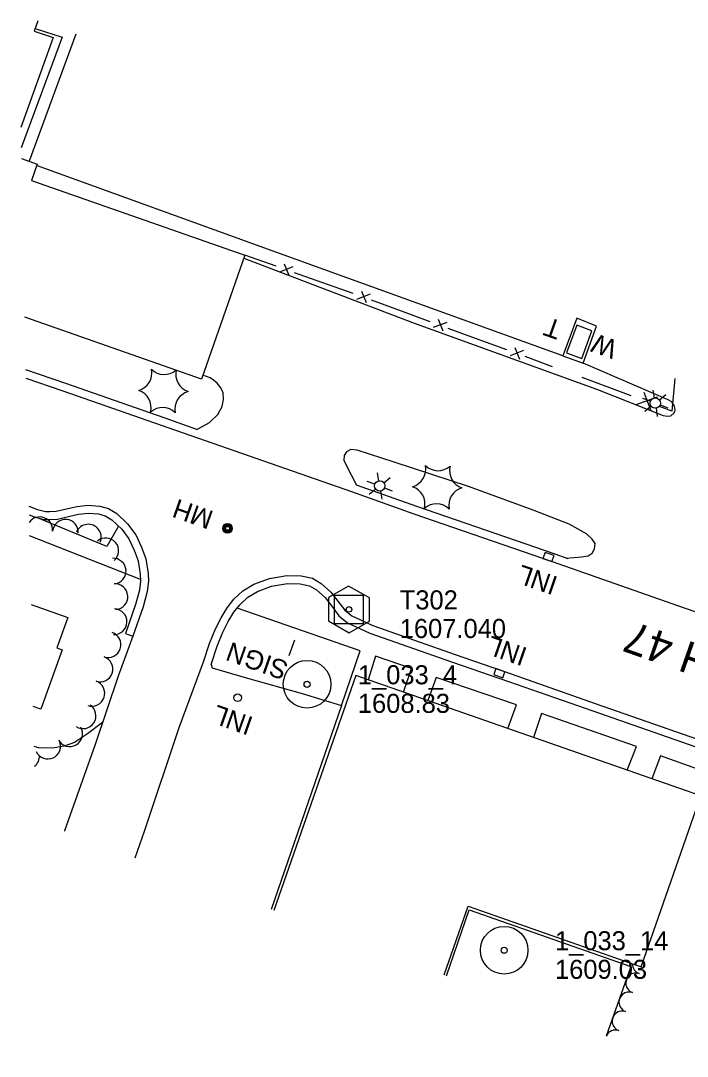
# Model space of a CAD drawing. Extents: x 189384 to 193282, y 256970 to 260388.
# Drawn here: x 189878.9 to 190088.8, y 259261.2 to 259587.2 of the extents above; entities that cross this region are included whole.
import ezdxf

# ---------------------------------------------------------------- set-up
doc = ezdxf.new("R2010")
doc.units = 0
for name, color, linetype in [('E_BLD', 7, 'Continuous'), ('E_BLD_Name', 7, 'Continuous'), ('E_DRN_Grate', 7, 'Continuous'), ('E_DWY', 7, 'Continuous'), ('E_LAND_Vegetation', 7, 'Continuous'), ('E_MAP_Control', 7, 'Continuous'), ('E_MAP_PassPoints', 7, 'Continuous'), ('E_MISCPROP', 7, 'Continuous'), ('E_MISCPROP_HvyLine', 7, 'Continuous'), ('E_MISCPROP_Railing', 7, 'Continuous'), ('E_PATH_Sidewalk', 7, 'Continuous'), ('E_RDWY', 7, 'Continuous'), ('E_RDWY_Name', 7, 'Continuous')]:
    doc.layers.add(name, color=color, linetype=linetype)

# ---------------------------------------------------------------- blocks, each defined once
blk = doc.blocks.new('TP_2')
at = {"layer": 'E_MAP_Control'}
for points in [[(-6.41, 3.76), (-6.41, -3.63), (0.05, -7.35), (6.44, -3.69), (6.44, 3.64), (-0.08, 7.36)], [(-4.5, -4.5), (-4.5, 4.5), (4.5, 4.5), (4.5, -4.5)]]:
    blk.add_lwpolyline(points, close=True, dxfattribs=at)
blk.add_circle((0, 0), 0.871, dxfattribs=at)
blk = doc.blocks.new('PP_8')
at = {"layer": 'E_MAP_PassPoints'}
for radius in [7.5, 0.96]:
    blk.add_circle((0, 0), radius, dxfattribs=at)
blk = doc.blocks.new('PP_9')
at = {"layer": 'E_MAP_PassPoints'}
for radius in [7.5, 0.96]:
    blk.add_circle((0, 0), radius, dxfattribs=at)
blk = doc.blocks.new('WAL')
at = {"layer": 'E_MISCPROP_Railing'}
blk.add_text('W', height=6, rotation=360, dxfattribs=at).set_placement((-2.3, -3.01))
blk = doc.blocks.new('TA')
at = {"layer": 'E_BLD_Name'}
blk.add_text('T', height=6, rotation=0, dxfattribs=at).set_placement((-1.9, 0.03))
blk = doc.blocks.new('LTP')
at = {"layer": 'E_MISCPROP'}
for p, q in [((-0.78, 1.46), (-1.98, 3.76)), ((0.86, 1.37), (2.22, 3.6)), ((-1.61, 0.09), (-4.22, 0.17)), ((1.66, 0), (4.18, -0.06)), ((-0.86, -1.4), (-2.22, -3.59)), ((0.78, -1.44), (2.02, -3.62))]:
    blk.add_line(p, q, dxfattribs=at)
blk.add_circle((0.02, 0.01), 1.64, dxfattribs=at)
blk = doc.blocks.new('SIGN')
at = {"layer": 'E_MISCPROP'}
blk.add_text('SIGN', height=6, rotation=0, dxfattribs=at).set_placement((0, -3))
blk = doc.blocks.new('INLT')
at = {"layer": 'E_MISCPROP_Railing'}
blk.add_lwpolyline([(3, -2), (3, 0), (0, 0), (0, -2), (3, -2)], dxfattribs=at)
blk = doc.blocks.new('INL')
at = {"layer": 'E_MISCPROP_Railing'}
blk.add_text('INL', height=6, rotation=0, dxfattribs=at).set_placement((-5.79, -2.75))
blk = doc.blocks.new('INL_1')
at = {"layer": 'E_MISCPROP_Railing'}
blk.add_text('INL', height=6, rotation=359.9999, dxfattribs=at).set_placement((-5.79, -2.75))
blk = doc.blocks.new('MHO')
at = {"layer": 'E_DRN_Grate'}
for centre, radius in [((0.04, -0.06), 1.5), ((0.04, -0.06), 1.22), ((0.04, -0.07), 0.968), ((0.01, -0.08), 0.605)]:
    blk.add_circle(centre, radius, dxfattribs=at)
blk = doc.blocks.new('INL_5')
at = {"layer": 'E_MISCPROP_Railing'}
blk.add_text('INL', height=6, rotation=360, dxfattribs=at).set_placement((-5.79, -2.75))
blk = doc.blocks.new('PINEL')
at = {"layer": 'E_LAND_Vegetation'}
for centre, start, end in [((-8.23, 7.26), 275.2112, 0.9761), ((2.17, 10.66), 215.2112, 300.9761), ((10.31, 3.35), 155.2112, 240.9761), ((-10.49, -3.45), 335.2112, 60.9761), ((8.05, -7.36), 95.2112, 180.9761), ((-2.35, -10.75), 35.2112, 120.9761)]:
    blk.add_arc(centre, 5.72, start, end, dxfattribs=at)

msp = doc.modelspace()

# ---------------------------------------------------------------- linework, layer by layer
at = {"layer": 'E_BLD'}
msp.add_lwpolyline([(190055.58, 259480.84), (190058.79, 259489.53), (190053.99, 259491.31), (190050.77, 259482.62)], close=True, dxfattribs=at)
at = {"layer": 'E_DWY'}
for points in [[(189896.31, 259582.91), (189881.55, 259542.91)], [(190049.61, 259481.74), (189958.13, 259514.69), (189883.93, 259541.56)], [(189949.16, 259512.39), (190002.33, 259492.15), (190060.58, 259471.11), (190081.22, 259462.92), (190082.55, 259462.72), (190083.58, 259462.85), (190084.72, 259463.76), (190085, 259464.64), (190084.76, 259465.88), (190083.93, 259467.17), (190082.79, 259467.88), (190056.05, 259479.35)], [(189934.42, 259458.51), (189938.31, 259460.74), (189940.99, 259463.18), (189942.4, 259465.74), (189942.72, 259467.93), (189942.62, 259470.09), (189941.9, 259471.65), (189940.79, 259473.14), (189939.67, 259474.04), (189938.57, 259474.76), (189936.29, 259475.64)], [(190050.68, 259418.02), (190055.45, 259418.45), (190057.55, 259418.76), (190058.88, 259419.6), (190059.62, 259420.97), (190059.75, 259422.6), (190058.87, 259423.97), (190057.06, 259425.67), (190051.61, 259428.73), (190040.31, 259433.15), (190019.96, 259440.55), (189996.51, 259448.23), (189984.82, 259451.99), (189982.82, 259452.18), (189981.53, 259451.44), (189980.77, 259450.29), (189980.71, 259448.84), (189981.27, 259447.53), (189984.66, 259440.95)], [(189938.86, 259384.57), (189939.19, 259383.49), (189949.62, 259380.48), (189967.55, 259375.47), (189979.94, 259371.64), (189957.77, 259307.47)], [(189904.64, 259366.26), (189899.94, 259362.74), (189895.88, 259359.99), (189892.55, 259358.84), (189888.96, 259358.25), (189884.66, 259358.32), (189883.13, 259358.73)], [(190012.97, 259286.59), (190020.15, 259307.38), (190071.05, 259289.5), (190063.27, 259267.57)]]:
    msp.add_lwpolyline(points, dxfattribs=at)
at = {"layer": 'E_LAND_Vegetation'}
for centre, radius, start, end in [((189914.5, 259476.32), 5.72, 285.7735, 11.5384), ((189924.1, 259481.56), 5.72, 225.7735, 310.2543), ((189933.45, 259475.87), 5.72, 166.9008, 251.5384), ((189914.25, 259465.38), 5.72, 345.7735, 71.5384), ((189933.19, 259464.93), 5.72, 105.7735, 191.5384), ((189923.59, 259459.69), 5.72, 45.7735, 131.5384), ((189884.91, 259426.94), 4.04, 354.4569, 145.0796), ((189892.98, 259426.18), 4.04, 355.1643, 175.1643), ((189900.2, 259424.63), 4.04, 337.1845, 157.1845), ((189905.71, 259420.32), 4.04, 310.5301, 130.5301), ((189908.04, 259413.93), 4.04, 273.9027, 93.9027), ((189908.59, 259405.88), 4.04, 273.9027, 93.9027), ((189908.32, 259398.01), 4.04, 267.6953, 87.6953), ((189906.41, 259390.75), 4.04, 251.9356, 71.9356), ((189903.92, 259383.1), 4.04, 251.3282, 71.3282), ((189901.33, 259375.45), 4.04, 251.3282, 71.3282), ((189898.56, 259368.41), 4.04, 236.9501, 56.9501), ((189894.31, 259362.75), 4.04, 210.0765, 30.0765), ((189887.43, 259358.86), 4.04, 205.0474, 25.0474), ((189880.81, 259355.75), 4.04, 307.4057, 2.1073), ((190074.75, 259290.26), 3.18, 70.3093, 72.9345), ((190074.75, 259290.26), 3.18, 177.8783, 250.3093), ((190072.61, 259284.27), 3.18, 70.3093, 250.3093), ((190070.47, 259278.29), 3.18, 70.3093, 250.3093), ((190068.33, 259272.31), 3.18, 70.3093, 250.3093), ((190066.19, 259266.33), 3.18, 70.3093, 157.0655)]:
    msp.add_arc(centre, radius, start, end, dxfattribs=at)
at = {"layer": 'E_MISCPROP'}
msp.add_line((189965.1, 259392.2), (189963.34, 259387.32), dxfattribs=at)
at = {"layer": 'E_MISCPROP_HvyLine'}
for points in [[(189884.35, 259587.16), (189883.19, 259583.85)], [(189883.19, 259583.85), (189889.13, 259581.9), (189878.91, 259553.55)], [(189879.12, 259543.77), (189884.09, 259542.03), (189882.3, 259536.91), (189882.3, 259536.91), (189949.51, 259513.38), (189949.51, 259513.38), (189949.51, 259513.38), (189935.85, 259474.38), (189880.2, 259493.87)], [(189882.16, 259403.48), (189893.73, 259399.3), (189893.73, 259399.3), (189890.28, 259389.76), (189892, 259389.14), (189885.26, 259370.48), (189885.26, 259370.48), (189882.85, 259371.35)], [(190012.24, 259286.87), (190019.77, 259308.44), (190019.77, 259308.44), (190019.77, 259308.44), (190074.33, 259289.41), (190093.09, 259343.2), (190093.09, 259343.2), (190093.09, 259343.2), (189984.45, 259381.09), (189958.66, 259307.13)]]:
    msp.add_lwpolyline(points, dxfattribs=at)
at = {"layer": 'E_MISCPROP_Railing'}
for p, q in [((189964.63, 259509.71), (189960.39, 259508.04)), ((189963.48, 259506.94), (189962.02, 259510.57)), ((189988.9, 259501.1), (189984.66, 259499.43)), ((189987.75, 259498.33), (189986.29, 259501.96)), ((190011.9, 259489.45), (190010.49, 259493.09)), ((190013.08, 259492.21), (190008.82, 259490.58)), ((190037.25, 259483.33), (190033, 259481.7)), ((190036.07, 259480.57), (190034.66, 259484.21)), ((190079.35, 259468.73), (190072.65, 259466.22)), ((190077.47, 259464.42), (190075.28, 259470.14))]:
    msp.add_line(p, q, dxfattribs=at)
for points in [[(189959.37, 259509.88), (189949.51, 259513.38)], [(189973.77, 259504.76), (189965.1, 259507.84)], [(189983.63, 259501.26), (189973.77, 259504.76)], [(189998, 259496.03), (189989.36, 259499.21)], [(190007.82, 259492.43), (189998, 259496.03)], [(190056.05, 259479.35), (190060.27, 259491.04), (190054, 259493.5), (190049.61, 259481.74)], [(190022.17, 259487.15), (190013.53, 259490.33)], [(190032, 259483.55), (190022.17, 259487.15)], [(190046.35, 259478.27), (190037.71, 259481.45)], [(190049.61, 259481.74), (190056.05, 259479.35)], [(190071.1, 259469.12), (190055.72, 259474.85)], [(190084.9, 259474.53), (190083.96, 259464.32), (190080.04, 259465.78)]]:
    msp.add_lwpolyline(points, dxfattribs=at)
msp.add_circle((189947.23, 259374.08), 1.19, dxfattribs=at)
at = {"layer": 'E_PATH_Sidewalk'}
for points in [[(189883.49, 259584.72), (189891.92, 259582), (189879.05, 259547.12)], [(189909.71, 259428.11), (189906.08, 259421.7), (189883.63, 259430.91)], [(189916.59, 259411.34), (189881.69, 259425.03)], [(189979.94, 259371.64), (189985.76, 259388.84), (189947.04, 259402.28)], [(189999.41, 259375.87), (190002.01, 259383.3), (189990.68, 259387.16), (189988.32, 259379.74)], [(190032.28, 259364.41), (190035.06, 259371.83), (190009.74, 259380.49), (190007.14, 259373.17)], [(190069.93, 259351.28), (190072.86, 259358.72), (190042.94, 259369.14), (190040.34, 259361.6)], [(190185.4, 259319.23), (190129.67, 259338.45), (190095.04, 259350.58), (190080.34, 259355.84), (190077.69, 259348.57)]]:
    msp.add_lwpolyline(points, dxfattribs=at)
at = {"layer": 'E_RDWY'}
for points in [[(189934.42, 259458.51), (189924.06, 259462.13), (189893.08, 259472.97), (189880.56, 259477.25)], [(190505.44, 259261.24), (190483.25, 259267.57), (190453.97, 259276.47), (190427.65, 259284.64), (190410.36, 259290.06), (190377.61, 259301.12), (190363.88, 259305.95), (190337.36, 259315.04), (190315.62, 259322.78), (190283.26, 259334.27), (190258.19, 259342.83), (190235.09, 259350.82), (190210.32, 259359.61), (190185.42, 259368.43), (190161.42, 259376.68), (190136.8, 259385.34), (190113.75, 259393.39), (190085.88, 259403.05), (190046.35, 259416.89), (190002.83, 259431.9), (189983.13, 259438.84), (189923.24, 259459.77), (189892.26, 259470.61), (189880.62, 259474.59)], [(190051.3, 259417.8), (190047.17, 259419.25), (190003.65, 259434.26), (189984.66, 259440.95)], [(189881.49, 259434.41), (189884.21, 259433.34), (189886.76, 259432.7), (189888.07, 259432.66), (189890.1, 259432.76), (189893.78, 259433.66), (189896.69, 259434.32), (189900.1, 259434.74), (189903.87, 259434.43), (189906.53, 259433.65), (189909.15, 259432.05), (189912.59, 259428.85), (189915.15, 259425.36), (189916.96, 259421.47), (189918.34, 259417.83), (189919.01, 259413.2), (189919.12, 259410.74), (189918.78, 259407.49), (189917.47, 259402.67), (189914.24, 259393.43)], [(189881.55, 259431.7), (189883.45, 259430.96), (189886.41, 259430.21), (189888.09, 259430.16), (189890.46, 259430.27), (189894.36, 259431.22), (189897.12, 259431.85), (189900.15, 259432.22), (189903.41, 259431.96), (189905.51, 259431.34), (189907.63, 259430.05), (189910.71, 259427.18), (189912.99, 259424.08), (189914.66, 259420.5), (189915.9, 259417.2), (189916.51, 259412.96), (189916.61, 259410.81), (189916.31, 259407.95), (189915.08, 259403.41), (189911.88, 259394.26), (189914.24, 259393.43)], [(189936.49, 259385.36), (189938.41, 259391.2), (189940.3, 259395.73), (189941.99, 259399.26), (189943.96, 259402.41), (189946.05, 259405.07), (189948.88, 259407.72), (189952.37, 259409.81), (189957.25, 259411.6), (189962.71, 259412.52), (189967.22, 259412.44), (189970.82, 259411.72), (189973.54, 259410.08), (189976.61, 259407.3), (189979.46, 259403.57), (189980.93, 259401.64), (189983.19, 259399.82), (189989.81, 259396.78), (190015.7, 259387.69), (190033.34, 259381.56), (190059.85, 259372.3), (190092, 259361.07)], [(189938.86, 259384.57), (189940.75, 259390.32), (189942.59, 259394.71), (189944.19, 259398.06), (189946.01, 259400.97), (189947.9, 259403.37), (189950.39, 259405.71), (189953.45, 259407.54), (189957.89, 259409.18), (189962.89, 259410.02), (189966.95, 259409.94), (189969.9, 259409.35), (189972.04, 259408.06), (189974.76, 259405.6), (189977.47, 259402.06), (189979.12, 259399.89), (189981.86, 259397.68), (189988.88, 259394.46), (190014.88, 259385.33), (190032.52, 259379.2), (190059.02, 259369.94), (190091.18, 259358.71)], [(189914.24, 259393.43), (189909.55, 259380.88), (189902.32, 259359.35), (189892.69, 259332.18), (189892.66, 259332.09)], [(189914.96, 259323.65), (189917.88, 259332.08), (189928.79, 259364.76), (189936.49, 259385.36)]]:
    msp.add_lwpolyline(points, dxfattribs=at)

# ---------------------------------------------------------------- block references
at = {"layer": 'E_BLD_Name', "xscale": 0.9999989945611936, "yscale": 0.9999989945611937, "rotation": 160.53259968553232}
msp.add_blockref('TA', (190047.97, 259493.02), dxfattribs=at)
at = {"layer": 'E_DRN_Grate', "xscale": 0.9999989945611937, "yscale": 0.9999989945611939, "rotation": 160.53260153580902}
msp.add_blockref('MHO', (189944.04, 259427.33), dxfattribs=at)
at = {"layer": 'E_LAND_Vegetation', "rotation": -109.43794823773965}
msp.add_blockref('PINEL', (190010.09, 259440.22), dxfattribs=at)
at = {"layer": 'E_MAP_Control', "rotation": -9.20995153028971e-05}
msp.add_blockref('TP_2', (189982.26, 259401.88), dxfattribs=at)
at = {"layer": 'E_MAP_PassPoints'}
for name, p, rotation in [('PP_8', (189969.08, 259378.32), -9.186542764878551e-05), ('PP_9', (190031.15, 259294.62), -9.297472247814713e-05)]:
    msp.add_blockref(name, p, dxfattribs=dict(at, rotation=rotation))
at = {"layer": 'E_MISCPROP'}
for name, p, xscale, yscale, rotation in [('LTP', (190078.74, 259466.84), 0.9999989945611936, 0.9999989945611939, 160.53259913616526), ('LTP', (189991.98, 259440.74), 0.9999989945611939, 0.9999989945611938, 160.53260068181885), ('SIGN', (189962.57, 259382.38), 0.9999989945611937, 0.9999989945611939, 160.53260120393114)]:
    msp.add_blockref(name, p, dxfattribs=dict(at, xscale=xscale, yscale=yscale, rotation=rotation))
at = {"layer": 'E_MISCPROP_Railing'}
for name, p, xscale, yscale, rotation in [('WAL', (190064.05, 259484.21), 0.9999989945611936, 0.9999989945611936, 160.532599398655), ('INL', (190032.43, 259388.91), 0.9999982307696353, 0.9999982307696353, 160.82160879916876), ('INLT', (190028.53, 259383.24), 0.9999982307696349, 0.999998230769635, -19.178391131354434)]:
    msp.add_blockref(name, p, dxfattribs=dict(at, xscale=xscale, yscale=yscale, rotation=rotation))
for name, p, rotation in [('INLT', (190046.19, 259416.94), 160.96598051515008), ('INL_1', (190042.05, 259411.27), 160.9659805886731), ('INL_5', (189946.14, 259367.14), 160.5620528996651)]:
    msp.add_blockref(name, p, dxfattribs=dict(at, rotation=rotation))

# ---------------------------------------------------------------- texts
at = {"layer": 'E_DRN_Grate'}
msp.add_text('MH', height=6, rotation=160.5326, dxfattribs=at).set_placement((189939.99, 259432.64))
at = {"layer": 'E_MAP_Control'}
for s, p in [('T302', (189998.26, 259401.88)), ('1607.040', (189998.26, 259392.88))]:
    msp.add_text(s, height=6, rotation=0, dxfattribs=at).set_placement(p)
at = {"layer": 'E_MAP_PassPoints'}
for s, p in [('1_033_4', (189985.08, 259378.32)), ('1608.83', (189985.08, 259369.32)), ('1_033_14', (190047.15, 259294.62)), ('1609.03', (190047.15, 259285.62))]:
    msp.add_text(s, height=6, rotation=0, dxfattribs=at).set_placement(p)
at = {"layer": 'E_RDWY_Name'}
msp.add_text('STH 47', height=10, rotation=160.7025, dxfattribs=at).set_placement((190114.05, 259383.41))

doc.saveas('drawing.dxf')
